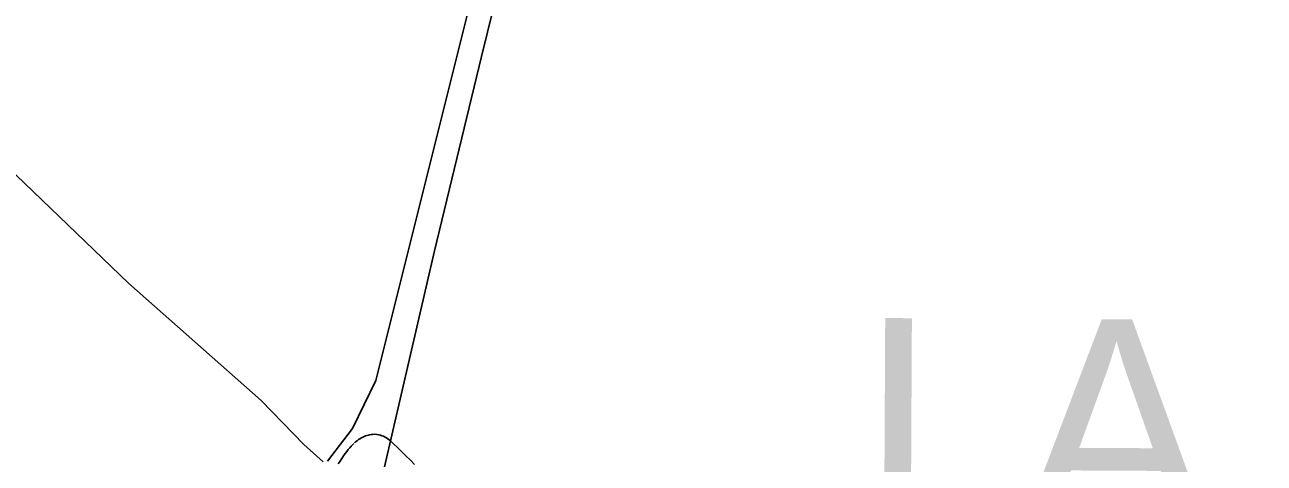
# Model space of a CAD drawing. Extents: x 3146026 to 3183936, y 897894 to 923344.
# Drawn here: x 3164520 to 3165678, y 907902 to 908312 of the extents above; entities that cross this region are included whole.
import ezdxf

# ---------------------------------------------------------------- set-up
doc = ezdxf.new("R2010")
doc.units = 0
for name, color, linetype in [('V-ROAD-CNTR', 7, 'Continuous'), ('V-TOPO-GNAM-IDEN', 7, 'Continuous'), ('V-TOPO-SHOR', 7, 'Continuous')]:
    doc.layers.add(name, color=color, linetype=linetype)

msp = doc.modelspace()

# ---------------------------------------------------------------- linework, layer by layer
at = {"layer": 'V-ROAD-CNTR'}
for points in [[(3164827.6943078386, 907921.1301299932), (3164828.814305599, 907922.1281279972), (3164830.1523029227, 907923.2171258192), (3164831.476300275, 907924.2001238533), (3164832.8062976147, 907925.0931220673), (3164834.141294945, 907925.894120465), (3164835.4742922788, 907926.602119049), (3164836.805289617, 907927.2181178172), (3164838.124286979, 907927.7441167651), (3164839.438284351, 907928.1841158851), (3164840.734281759, 907928.5381151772), (3164841.9922792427, 907928.8071146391), (3164843.218276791, 907929.000114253), (3164844.603274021, 907929.141113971), (3164846.674269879, 907929.1891138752), (3164848.7312657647, 907929.031114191), (3164850.5532621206, 907928.7241148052), (3164852.121258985, 907928.3271155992), (3164853.441256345, 907927.8951164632), (3164854.754253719, 907927.379117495), (3164856.452250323, 907926.555119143), (3164857.801247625, 907925.7601207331), (3164858.876245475, 907925.045122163), (3164860.1632429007, 907924.0711241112), (3164861.269240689, 907923.1111260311), (3164864.593234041, 907920.0081322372), (3164867.5702280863, 907917.1751379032), (3164870.3522225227, 907914.4841432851), (3164872.9542173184, 907911.9321483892), (3164875.399212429, 907909.507153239), (3164879.9282033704, 907904.9481623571), (3164883.8891954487, 907900.9031704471)], [(3164812.5473381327, 907901.4971692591), (3164814.2213347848, 907904.1431639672), (3164815.852331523, 907906.6341589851), (3164817.435328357, 907908.9561543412), (3164818.974325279, 907911.1171500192), (3164820.474322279, 907913.1161460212), (3164821.928319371, 907914.952142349), (3164823.350316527, 907916.6441389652), (3164824.7473137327, 907918.202135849), (3164826.119310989, 907919.6281329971), (3164827.2543087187, 907920.7231308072)]]:
    msp.add_lwpolyline(points, dxfattribs=at)
at = {"layer": 'V-TOPO-SHOR'}
for points in [[(3164550.544042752, 911305.4357133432), (3164761.562105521, 910284.1895622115), (3164890.4360733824, 909600.2217260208), (3165034.759628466, 908874.4749060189), (3165047.6524538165, 908814.1456048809), (3165042.2125491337, 908764.6418274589), (3164970.350899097, 908470.7198930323), (3164847.788963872, 907979.544404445), (3164825.9203291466, 907934.6101825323), (3164802.365281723, 907904.2006906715)], [(3164855.827000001, 907898.9429999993), (3164902.639000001, 908100.6379999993), (3164946.3940000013, 908282.2179999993), (3165053.035000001, 908714.8069999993), (3165067.515000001, 908784.2649999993), (3165085.078000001, 908851.0719999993), (3165096.666000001, 908901.6519999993), (3165098.218000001, 908930.1389999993), (3165098.384000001, 908960.1839999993), (3165062.884000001, 909148.5549999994), (3165023.577000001, 909348.5599999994), (3164993.541000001, 909517.2289999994), (3164964.009000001, 909637.4219999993)], [(3163077.313000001, 909401.3819999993), (3163281.319000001, 909270.7649999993), (3163343.730000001, 909231.6229999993), (3163470.648000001, 909114.2849999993), (3163613.365000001, 908990.9079999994), (3163679.665000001, 908929.0069999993), (3163704.389000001, 908912.7619999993), (3163785.725000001, 908871.5359999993), (3163906.551000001, 908765.5189999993), (3164057.363000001, 908642.1579999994), (3164106.325000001, 908598.5379999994), (3164148.098000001, 908556.3199999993), (3164172.541000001, 908527.4289999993), (3164281.167000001, 908398.4169999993), (3164422.198000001, 908257.1259999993), (3164616.545000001, 908070.6039999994), (3164740.517000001, 907960.7489999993), (3164780.4650000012, 907919.7419999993), (3164798.487000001, 907903.5669999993)]]:
    msp.add_lwpolyline(points, dxfattribs=at)

# ---------------------------------------------------------------- texts
at = {"layer": 'V-TOPO-GNAM-IDEN'}
msp.add_text('LA.', height=199.99959800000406, rotation=359.70941163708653, dxfattribs=at).set_placement((3165300.79358303, 907837.9378132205))

doc.saveas('drawing.dxf')
